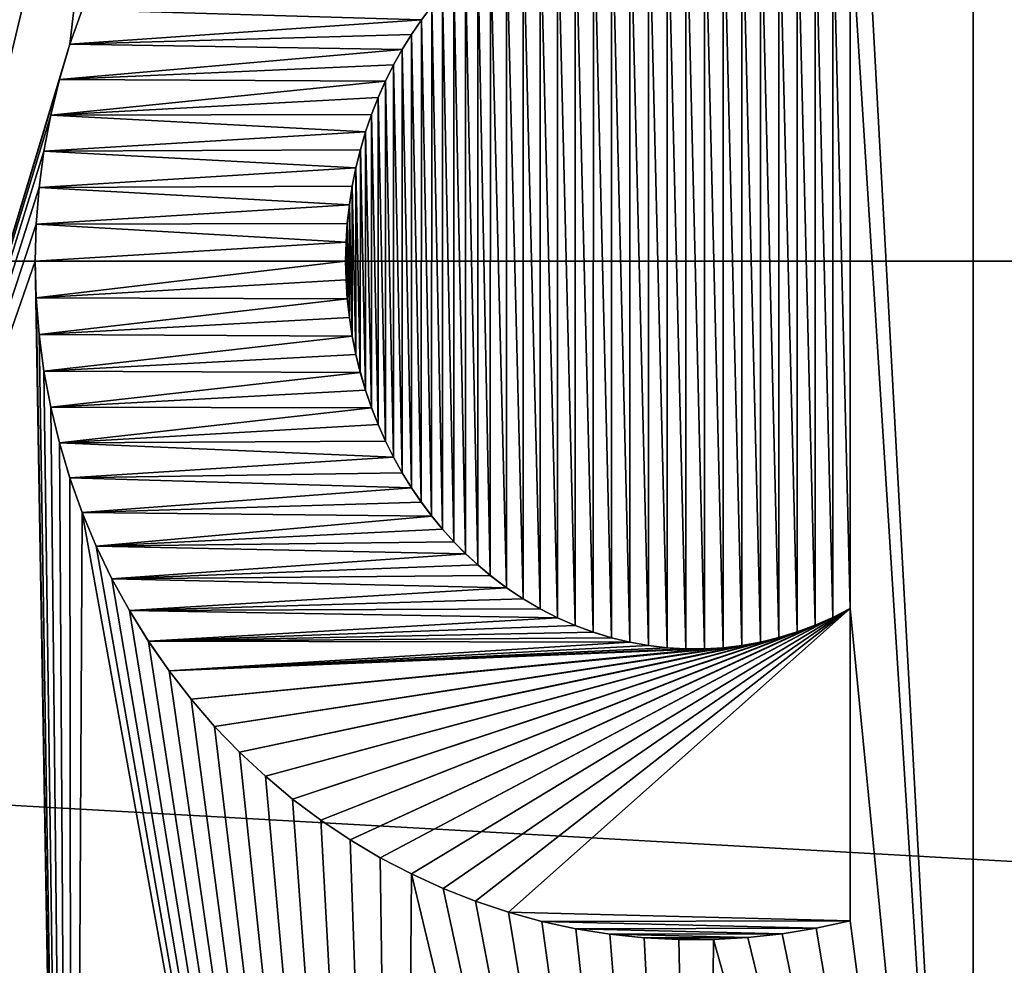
# Model space of a CAD drawing. Header units: metres. Extents: x -101 to 101, y -261 to 23.
# Tile 249 of 287: x 77.93 to 80.1, y -1.56 to 0.53. Entities that reach past the tile are written whole.
import ezdxf

# ---------------------------------------------------------------- set-up
doc = ezdxf.new("R2010")
doc.units = ezdxf.units.M
doc.layers.add('solid_505151_K2442K1000C34', color=7, linetype='CONTINUOUS')

msp = doc.modelspace()

# ---------------------------------------------------------------- linework, layer by layer
at = {"layer": 'solid_505151_K2442K1000C34'}
for points in [[(79.764, 1.457779, 107.949371), (80.03553, -3.53553, 107.949371), (80.03553, 3.53553, 107.949371)], [(80.03553, 3.53553, 107.949371), (80.03553, -3.53553, 107.949371), (80.545067, -2.938941, 107.949371)], [(80.03553, 3.53553, 107.949371), (80.545067, -2.938941, 107.949371), (80.545067, 2.938941, 107.949371)], [(56.5, 0, -4), (56.625755, 2.239277, -4), (96.5, 0, -4)], [(56.625755, 2.239277, -4), (96.374245, 2.239277, -4), (96.5, 0, -4)], [(78.039948, 0.479237, 107.949371), (78.159096, 1.5, 107.949371), (77.442856, -1.5, 107.949371)], [(77.442856, -1.5, 107.999374), (77.442856, -1.5, 107.949371), (78.159096, 1.5, 107.949371)], [(78.159096, 1.5, 107.999374), (77.442856, -1.5, 107.999374), (78.159096, 1.5, 107.949371)], [(77.454109, 1.5, 107.999374), (77.442856, -1.5, 107.999374), (78.159096, 1.5, 107.999374)], [(78.039948, 0.479237, 107.949371), (78.06707, 0.555234, 107.949371), (78.159096, 1.5, 107.949371)], [(79.764, 1.457779, 107.949371), (79.764, 0.767598, 107.949371), (80.03553, -3.53553, 107.949371)], [(79.318352, 0.849565, 107.949371), (79.277412, 0.842225, 107.949371), (79.318275, -0.849553, 107.949371)], [(79.318352, 0.849565, 107.949371), (79.318275, -0.849553, 107.949371), (79.35955, -0.85444, 107.949371)], [(79.359604, 0.854446, 107.949371), (79.318352, 0.849565, 107.949371), (79.35955, -0.85444, 107.949371)], [(79.359604, 0.854446, 107.949371), (79.35955, -0.85444, 107.949371), (79.400925, -0.856861, 107.949371)], [(79.400955, 0.856862, 107.949371), (79.359604, 0.854446, 107.949371), (79.400925, -0.856861, 107.949371)], [(79.400955, 0.856862, 107.949371), (79.400925, -0.856861, 107.949371), (79.442261, -0.856812, 107.949371)], [(79.442284, 0.856811, 107.949371), (79.400955, 0.856862, 107.949371), (79.442261, -0.856812, 107.949371)], [(79.442284, 0.856811, 107.949371), (79.442261, -0.856812, 107.949371), (79.483566, -0.854296, 107.949371)], [(79.483582, 0.854295, 107.949371), (79.442284, 0.856811, 107.949371), (79.483566, -0.854296, 107.949371)], [(79.483582, 0.854295, 107.949371), (79.483566, -0.854296, 107.949371), (79.52475, -0.849308, 107.949371)], [(79.52475, 0.849308, 107.949371), (79.483582, 0.854295, 107.949371), (79.52475, -0.849308, 107.949371)], [(79.52475, 0.849308, 107.949371), (79.52475, -0.849308, 107.949371), (79.565788, -0.84185, 107.949371)], [(79.565781, 0.841852, 107.949371), (79.52475, 0.849308, 107.949371), (79.565788, -0.84185, 107.949371)], [(79.236755, 0.832422, 107.949371), (79.196526, 0.82014, 107.949371), (79.236664, -0.832397, 107.949371)], [(79.236755, 0.832422, 107.949371), (79.236664, -0.832397, 107.949371), (79.277328, -0.842207, 107.949371)], [(79.277412, 0.842225, 107.949371), (79.236755, 0.832422, 107.949371), (79.277328, -0.842207, 107.949371)], [(79.277412, 0.842225, 107.949371), (79.277328, -0.842207, 107.949371), (79.318275, -0.849553, 107.949371)], [(79.565781, 0.841852, 107.949371), (79.565788, -0.84185, 107.949371), (79.606415, -0.831934, 107.949371)], [(79.606407, 0.831937, 107.949371), (79.565781, 0.841852, 107.949371), (79.606415, -0.831934, 107.949371)], [(79.606407, 0.831937, 107.949371), (79.606415, -0.831934, 107.949371), (79.646667, -0.819559, 107.949371)], [(79.646652, 0.819562, 107.949371), (79.606407, 0.831937, 107.949371), (79.646667, -0.819559, 107.949371)], [(79.156685, 0.805378, 107.949371), (79.117523, 0.78816, 107.949371), (79.15654, -0.805317, 107.949371)], [(79.156685, 0.805378, 107.949371), (79.15654, -0.805317, 107.949371), (79.196411, -0.820101, 107.949371)], [(79.196526, 0.82014, 107.949371), (79.156685, 0.805378, 107.949371), (79.196411, -0.820101, 107.949371)], [(79.196526, 0.82014, 107.949371), (79.196411, -0.820101, 107.949371), (79.236664, -0.832397, 107.949371)], [(79.646652, 0.819562, 107.949371), (79.646667, -0.819559, 107.949371), (79.686356, -0.804712, 107.949371)], [(79.686348, 0.804715, 107.949371), (79.646652, 0.819562, 107.949371), (79.686356, -0.804712, 107.949371)], [(79.117523, 0.78816, 107.949371), (79.079041, 0.768486, 107.949371), (79.117355, -0.788082, 107.949371)], [(79.117523, 0.78816, 107.949371), (79.117355, -0.788082, 107.949371), (79.15654, -0.805317, 107.949371)], [(79.686348, 0.804715, 107.949371), (79.686356, -0.804712, 107.949371), (79.725456, -0.787391, 107.949371)], [(79.725456, 0.787392, 107.949371), (79.686348, 0.804715, 107.949371), (79.725456, -0.787391, 107.949371)], [(79.725456, 0.787392, 107.949371), (79.764, -0.767598, 107.949371), (79.764, 0.767598, 107.949371)], [(79.725456, 0.787392, 107.949371), (79.725456, -0.787391, 107.949371), (79.764, -0.767598, 107.949371)], [(79.079041, 0.768486, 107.949371), (79.041405, 0.746371, 107.949371), (79.07888, -0.768403, 107.949371)], [(79.079041, 0.768486, 107.949371), (79.07888, -0.768403, 107.949371), (79.117355, -0.788082, 107.949371)], [(79.764, -0.767598, 107.949371), (80.03553, -3.53553, 107.949371), (79.764, 0.767598, 107.949371)], [(79.041405, 0.746371, 107.949371), (79.004684, 0.72181, 107.949371), (79.041252, -0.746274, 107.949371)], [(79.041405, 0.746371, 107.949371), (79.041252, -0.746274, 107.949371), (79.07888, -0.768403, 107.949371)], [(79.004684, 0.72181, 107.949371), (78.968994, 0.694832, 107.949371), (79.004501, -0.721671, 107.949371)], [(79.004684, 0.72181, 107.949371), (79.004501, -0.721671, 107.949371), (79.041252, -0.746274, 107.949371)], [(78.968994, 0.694832, 107.949371), (78.94133, 0.67153, 107.949371), (78.968765, -0.694648, 107.949371)], [(78.968994, 0.694832, 107.949371), (78.968765, -0.694648, 107.949371), (79.004501, -0.721671, 107.949371)], [(78.94133, 0.67153, 107.949371), (78.914398, 0.646688, 107.949371), (78.941109, -0.671339, 107.949371)], [(78.94133, 0.67153, 107.949371), (78.941109, -0.671339, 107.949371), (78.968765, -0.694648, 107.949371)], [(78.914398, 0.646688, 107.949371), (78.888405, 0.620391, 107.949371), (78.914207, -0.646509, 107.949371)], [(78.914398, 0.646688, 107.949371), (78.914207, -0.646509, 107.949371), (78.941109, -0.671339, 107.949371)], [(78.888405, 0.620391, 107.949371), (78.863426, 0.592667, 107.949371), (78.888245, -0.620217, 107.949371)], [(78.888405, 0.620391, 107.949371), (78.888245, -0.620217, 107.949371), (78.914207, -0.646509, 107.949371)], [(78.863426, 0.592667, 107.949371), (78.839417, 0.563503, 107.949371), (78.863258, -0.592466, 107.949371)], [(78.863426, 0.592667, 107.949371), (78.863258, -0.592466, 107.949371), (78.888245, -0.620217, 107.949371)], [(78.039955, 0.479262, 107.999374), (78.06707, 0.555234, 107.949371), (78.039948, 0.479237, 107.949371)], [(78.039955, 0.479262, 107.999374), (78.067078, 0.555256, 107.999374), (78.06707, 0.555234, 107.949371)], [(78.816521, 0.532923, 107.999374), (78.067078, 0.555256, 107.999374), (78.039955, 0.479262, 107.999374)], [(78.839363, 0.563432, 107.999374), (78.067078, 0.555256, 107.999374), (78.816521, 0.532923, 107.999374)], [(78.839363, 0.563432, 107.999374), (78.816521, 0.532923, 107.999374), (78.816574, 0.532997, 107.949371)], [(78.839417, 0.563503, 107.949371), (78.816574, 0.532997, 107.949371), (78.839226, -0.563258, 107.949371)], [(78.839363, 0.563432, 107.999374), (78.816574, 0.532997, 107.949371), (78.839417, 0.563503, 107.949371)], [(78.839417, 0.563503, 107.949371), (78.839226, -0.563258, 107.949371), (78.863258, -0.592466, 107.949371)], [(78.816521, 0.532923, 107.999374), (78.039955, 0.479262, 107.999374), (78.79483, 0.501044, 107.999374)], [(78.816521, 0.532923, 107.999374), (78.79483, 0.501044, 107.999374), (78.794868, 0.50111, 107.949371)], [(78.816574, 0.532997, 107.949371), (78.794868, 0.50111, 107.949371), (78.816376, -0.532723, 107.949371)], [(78.816521, 0.532923, 107.999374), (78.794868, 0.50111, 107.949371), (78.816574, 0.532997, 107.949371)], [(78.816574, 0.532997, 107.949371), (78.816376, -0.532723, 107.949371), (78.839226, -0.563258, 107.949371)], [(78.79483, 0.501044, 107.999374), (78.039955, 0.479262, 107.999374), (78.77433, 0.467853, 107.999374)], [(78.79483, 0.501044, 107.999374), (78.77433, 0.467853, 107.999374), (78.774368, 0.467909, 107.949371)], [(78.794868, 0.50111, 107.949371), (78.774368, 0.467909, 107.949371), (78.794693, -0.500838, 107.949371)], [(78.79483, 0.501044, 107.999374), (78.774368, 0.467909, 107.949371), (78.794868, 0.50111, 107.949371)], [(78.794868, 0.50111, 107.949371), (78.794693, -0.500838, 107.949371), (78.816376, -0.532723, 107.949371)], [(78.016762, 0.401558, 107.949371), (78.039948, 0.479237, 107.949371), (77.442856, -1.5, 107.949371)], [(78.016777, 0.401593, 107.999374), (78.039948, 0.479237, 107.949371), (78.016762, 0.401558, 107.949371)], [(78.016777, 0.401593, 107.999374), (78.039955, 0.479262, 107.999374), (78.039948, 0.479237, 107.949371)], [(78.77433, 0.467853, 107.999374), (78.039955, 0.479262, 107.999374), (78.016777, 0.401593, 107.999374)], [(78.77433, 0.467853, 107.999374), (78.016777, 0.401593, 107.999374), (78.755241, 0.433533, 107.999374)], [(78.77433, 0.467853, 107.999374), (78.755241, 0.433533, 107.999374), (78.755272, 0.433592, 107.949371)], [(78.774368, 0.467909, 107.949371), (78.755272, 0.433592, 107.949371), (78.774216, -0.46765, 107.949371)], [(78.77433, 0.467853, 107.999374), (78.755272, 0.433592, 107.949371), (78.774368, 0.467909, 107.949371)], [(78.774368, 0.467909, 107.949371), (78.774216, -0.46765, 107.949371), (78.794693, -0.500838, 107.949371)], [(78.755241, 0.433533, 107.999374), (78.016777, 0.401593, 107.999374), (78.737511, 0.398011, 107.999374)], [(78.755241, 0.433533, 107.999374), (78.737511, 0.398011, 107.999374), (78.737549, 0.398098, 107.949371)], [(78.755272, 0.433592, 107.949371), (78.737549, 0.398098, 107.949371), (78.755142, -0.433335, 107.949371)], [(78.755241, 0.433533, 107.999374), (78.737549, 0.398098, 107.949371), (78.755272, 0.433592, 107.949371)], [(78.755272, 0.433592, 107.949371), (78.755142, -0.433335, 107.949371), (78.774216, -0.46765, 107.949371)], [(77.997711, 0.322781, 107.949371), (78.016762, 0.401558, 107.949371), (77.442856, -1.5, 107.949371)], [(77.997719, 0.322819, 107.999374), (78.016762, 0.401558, 107.949371), (77.997711, 0.322781, 107.949371)], [(77.997719, 0.322819, 107.999374), (78.016777, 0.401593, 107.999374), (78.016762, 0.401558, 107.949371)], [(78.737511, 0.398011, 107.999374), (78.016777, 0.401593, 107.999374), (77.997719, 0.322819, 107.999374)], [(78.737511, 0.398011, 107.999374), (77.997719, 0.322819, 107.999374), (78.721207, 0.36141, 107.999374)], [(78.737511, 0.398011, 107.999374), (78.721207, 0.36141, 107.999374), (78.72126, 0.361529, 107.949371)], [(78.737549, 0.398098, 107.949371), (78.72126, 0.361529, 107.949371), (78.737419, -0.397829, 107.949371)], [(78.737511, 0.398011, 107.999374), (78.72126, 0.361529, 107.949371), (78.737549, 0.398098, 107.949371)], [(78.737549, 0.398098, 107.949371), (78.737419, -0.397829, 107.949371), (78.755142, -0.433335, 107.949371)], [(78.721207, 0.36141, 107.999374), (77.997719, 0.322819, 107.999374), (78.706505, 0.323929, 107.999374)], [(78.721207, 0.36141, 107.999374), (78.706505, 0.323929, 107.999374), (78.706551, 0.324056, 107.949371)], [(78.72126, 0.361529, 107.949371), (78.706551, 0.324056, 107.949371), (78.721138, -0.361242, 107.949371)], [(78.721207, 0.36141, 107.999374), (78.706551, 0.324056, 107.949371), (78.72126, 0.361529, 107.949371)], [(78.72126, 0.361529, 107.949371), (78.721138, -0.361242, 107.949371), (78.737419, -0.397829, 107.949371)], [(77.982819, 0.242952, 107.949371), (77.997711, 0.322781, 107.949371), (77.442856, -1.5, 107.949371)], [(77.982819, 0.242985, 107.999374), (77.997719, 0.322819, 107.999374), (77.997711, 0.322781, 107.949371)], [(78.693336, 0.285462, 107.999374), (77.997719, 0.322819, 107.999374), (77.982819, 0.242985, 107.999374)], [(77.982819, 0.242985, 107.999374), (77.997711, 0.322781, 107.949371), (77.982819, 0.242952, 107.949371)], [(78.706505, 0.323929, 107.999374), (77.997719, 0.322819, 107.999374), (78.693336, 0.285462, 107.999374)], [(78.706505, 0.323929, 107.999374), (78.693336, 0.285462, 107.999374), (78.693367, 0.285568, 107.949371)], [(78.706551, 0.324056, 107.949371), (78.693367, 0.285568, 107.949371), (78.706444, -0.32375, 107.949371)], [(78.706505, 0.323929, 107.999374), (78.693367, 0.285568, 107.949371), (78.706551, 0.324056, 107.949371)], [(78.706551, 0.324056, 107.949371), (78.706444, -0.32375, 107.949371), (78.721138, -0.361242, 107.949371)], [(78.693336, 0.285462, 107.999374), (77.982819, 0.242985, 107.999374), (78.681793, 0.246206, 107.999374)], [(78.693336, 0.285462, 107.999374), (78.681793, 0.246206, 107.999374), (78.681816, 0.246295, 107.949371)], [(78.693367, 0.285568, 107.949371), (78.681816, 0.246295, 107.949371), (78.693268, -0.285238, 107.949371)], [(78.693336, 0.285462, 107.999374), (78.681816, 0.246295, 107.949371), (78.693367, 0.285568, 107.949371)], [(78.693367, 0.285568, 107.949371), (78.693268, -0.285238, 107.949371), (78.706444, -0.32375, 107.949371)], [(77.972145, 0.162438, 107.949371), (77.982819, 0.242952, 107.949371), (77.442856, -1.5, 107.949371)], [(77.972145, 0.162471, 107.999374), (77.982819, 0.242985, 107.999374), (77.982819, 0.242952, 107.949371)], [(78.671982, 0.206328, 107.999374), (77.982819, 0.242985, 107.999374), (77.972145, 0.162471, 107.999374)], [(77.972145, 0.162471, 107.999374), (77.982819, 0.242952, 107.949371), (77.972145, 0.162438, 107.949371)], [(78.681793, 0.246206, 107.999374), (77.982819, 0.242985, 107.999374), (78.671982, 0.206328, 107.999374)], [(78.681793, 0.246206, 107.999374), (78.671982, 0.206328, 107.999374), (78.672005, 0.206424, 107.949371)], [(78.681816, 0.246295, 107.949371), (78.672005, 0.206424, 107.949371), (78.681725, -0.245946, 107.949371)], [(78.681793, 0.246206, 107.999374), (78.672005, 0.206424, 107.949371), (78.681816, 0.246295, 107.949371)], [(78.681816, 0.246295, 107.949371), (78.681725, -0.245946, 107.949371), (78.693268, -0.285238, 107.949371)], [(78.671982, 0.206328, 107.999374), (77.972145, 0.162471, 107.999374), (78.663849, 0.165713, 107.999374)], [(78.671982, 0.206328, 107.999374), (78.663849, 0.165713, 107.999374), (78.663872, 0.165837, 107.949371)], [(78.672005, 0.206424, 107.949371), (78.663872, 0.165837, 107.949371), (78.671921, -0.206083, 107.949371)], [(78.671982, 0.206328, 107.999374), (78.663872, 0.165837, 107.949371), (78.672005, 0.206424, 107.949371)], [(78.672005, 0.206424, 107.949371), (78.671921, -0.206083, 107.949371), (78.681725, -0.245946, 107.949371)], [(77.965721, 0.081298, 107.949371), (77.972145, 0.162438, 107.949371), (77.442856, -1.5, 107.949371)], [(77.965721, 0.081351, 107.999374), (77.972145, 0.162471, 107.999374), (77.972145, 0.162438, 107.949371)], [(78.657494, 0.12468, 107.999374), (77.972145, 0.162471, 107.999374), (77.965721, 0.081351, 107.999374)], [(77.965721, 0.081351, 107.999374), (77.972145, 0.162438, 107.949371), (77.965721, 0.081298, 107.949371)], [(78.663849, 0.165713, 107.999374), (77.972145, 0.162471, 107.999374), (78.657494, 0.12468, 107.999374)], [(78.663849, 0.165713, 107.999374), (78.657494, 0.12468, 107.999374), (78.657509, 0.124834, 107.949371)], [(78.663872, 0.165837, 107.949371), (78.657509, 0.124834, 107.949371), (78.663811, -0.165529, 107.949371)], [(78.663849, 0.165713, 107.999374), (78.657509, 0.124834, 107.949371), (78.663872, 0.165837, 107.949371)], [(78.663872, 0.165837, 107.949371), (78.663811, -0.165529, 107.949371), (78.671921, -0.206083, 107.949371)], [(78.657494, 0.12468, 107.999374), (77.965721, 0.081351, 107.999374), (78.652954, 0.083368, 107.999374)], [(78.657494, 0.12468, 107.999374), (78.652954, 0.083368, 107.999374), (78.652969, 0.083545, 107.949371)], [(78.657509, 0.124834, 107.949371), (78.652969, 0.083545, 107.949371), (78.657471, -0.124545, 107.949371)], [(78.657494, 0.12468, 107.999374), (78.652969, 0.083545, 107.949371), (78.657509, 0.124834, 107.949371)], [(78.657509, 0.124834, 107.949371), (78.657471, -0.124545, 107.949371), (78.663811, -0.165529, 107.949371)], [(77.96357, -0.000067, 107.949371), (77.965721, 0.081298, 107.949371), (77.442856, -1.5, 107.949371)], [(77.96357, 0, 107.999374), (77.965721, 0.081351, 107.999374), (77.965721, 0.081298, 107.949371)], [(78.650208, 0.041695, 107.999374), (77.965721, 0.081351, 107.999374), (77.96357, 0, 107.999374)], [(77.96357, 0, 107.999374), (77.965721, 0.081298, 107.949371), (77.96357, -0.000067, 107.949371)], [(78.652954, 0.083368, 107.999374), (77.965721, 0.081351, 107.999374), (78.650208, 0.041695, 107.999374)], [(78.652954, 0.083368, 107.999374), (78.650208, 0.041695, 107.999374), (78.650215, 0.041893, 107.949371)], [(78.652969, 0.083545, 107.949371), (78.650215, 0.041893, 107.949371), (78.652946, -0.083226, 107.949371)], [(78.652954, 0.083368, 107.999374), (78.650215, 0.041893, 107.949371), (78.652969, 0.083545, 107.949371)], [(78.652969, 0.083545, 107.949371), (78.652946, -0.083226, 107.949371), (78.657471, -0.124545, 107.949371)], [(78.650208, 0.041695, 107.999374), (77.96357, 0, 107.999374), (78.649284, 0, 107.999374)], [(78.650215, 0.041893, 107.949371), (78.649284, 0.000206, 107.949371), (78.6502, -0.041515, 107.949371)], [(78.650208, 0.041695, 107.999374), (78.649284, 0.000206, 107.949371), (78.650215, 0.041893, 107.949371)], [(78.650208, 0.041695, 107.999374), (78.649284, 0, 107.999374), (78.649284, 0.000206, 107.949371)], [(78.650215, 0.041893, 107.949371), (78.6502, -0.041515, 107.949371), (78.652946, -0.083226, 107.949371)], [(96.374245, -2.239277, -4), (56.5, 0, -4), (96.5, 0, -4)], [(96.374245, -2.239277, -4), (56.625755, -2.239277, -4), (56.5, 0, -4)], [(77.965721, -0.081351, 107.999374), (77.96357, 0, 107.999374), (77.96357, -0.000067, 107.949371)], [(78.649284, 0, 107.999374), (77.96357, 0, 107.999374), (77.965721, -0.081351, 107.999374)], [(78.649284, 0, 107.999374), (77.965721, -0.081351, 107.999374), (78.650208, -0.041695, 107.999374)], [(78.649284, 0, 107.999374), (78.6502, -0.041515, 107.949371), (78.649284, 0.000206, 107.949371)], [(78.649284, 0, 107.999374), (78.650208, -0.041695, 107.999374), (78.6502, -0.041515, 107.949371)], [(77.96357, -0.000067, 107.949371), (77.442856, -1.5, 107.949371), (78.045128, -4.755267, 107.949371)], [(77.965729, -0.081406, 107.949371), (77.96357, -0.000067, 107.949371), (78.045128, -4.755267, 107.949371)], [(77.965721, -0.081351, 107.999374), (77.96357, -0.000067, 107.949371), (77.965729, -0.081406, 107.949371)], [(78.650208, -0.041695, 107.999374), (77.965721, -0.081351, 107.999374), (78.652954, -0.083368, 107.999374)], [(78.650208, -0.041695, 107.999374), (78.652946, -0.083226, 107.949371), (78.6502, -0.041515, 107.949371)], [(78.650208, -0.041695, 107.999374), (78.652954, -0.083368, 107.999374), (78.652946, -0.083226, 107.949371)], [(77.972145, -0.162471, 107.999374), (77.965721, -0.081351, 107.999374), (77.965729, -0.081406, 107.949371)], [(78.652954, -0.083368, 107.999374), (77.965721, -0.081351, 107.999374), (77.972145, -0.162471, 107.999374)], [(77.972153, -0.162513, 107.949371), (77.965729, -0.081406, 107.949371), (78.045128, -4.755267, 107.949371)], [(77.972145, -0.162471, 107.999374), (77.965729, -0.081406, 107.949371), (77.972153, -0.162513, 107.949371)], [(78.652954, -0.083368, 107.999374), (77.972145, -0.162471, 107.999374), (78.657494, -0.12468, 107.999374)], [(78.652954, -0.083368, 107.999374), (78.657471, -0.124545, 107.949371), (78.652946, -0.083226, 107.949371)], [(78.652954, -0.083368, 107.999374), (78.657494, -0.12468, 107.999374), (78.657471, -0.124545, 107.949371)], [(78.657494, -0.12468, 107.999374), (77.972145, -0.162471, 107.999374), (78.663849, -0.165713, 107.999374)], [(78.657494, -0.12468, 107.999374), (78.663811, -0.165529, 107.949371), (78.657471, -0.124545, 107.949371)], [(78.657494, -0.12468, 107.999374), (78.663849, -0.165713, 107.999374), (78.663811, -0.165529, 107.949371)], [(77.982819, -0.242985, 107.999374), (77.972145, -0.162471, 107.999374), (77.972153, -0.162513, 107.949371)], [(78.663849, -0.165713, 107.999374), (77.972145, -0.162471, 107.999374), (77.982819, -0.242985, 107.999374)], [(77.982826, -0.243034, 107.949371), (77.972153, -0.162513, 107.949371), (78.045128, -4.755267, 107.949371)], [(77.982819, -0.242985, 107.999374), (77.972153, -0.162513, 107.949371), (77.982826, -0.243034, 107.949371)], [(78.663849, -0.165713, 107.999374), (77.982819, -0.242985, 107.999374), (78.671982, -0.206328, 107.999374)], [(78.663849, -0.165713, 107.999374), (78.671921, -0.206083, 107.949371), (78.663811, -0.165529, 107.949371)], [(78.663849, -0.165713, 107.999374), (78.671982, -0.206328, 107.999374), (78.671921, -0.206083, 107.949371)], [(78.671982, -0.206328, 107.999374), (77.982819, -0.242985, 107.999374), (78.681793, -0.246206, 107.999374)], [(78.671982, -0.206328, 107.999374), (78.681725, -0.245946, 107.949371), (78.671921, -0.206083, 107.949371)], [(78.671982, -0.206328, 107.999374), (78.681793, -0.246206, 107.999374), (78.681725, -0.245946, 107.949371)], [(77.997719, -0.322819, 107.999374), (77.982819, -0.242985, 107.999374), (77.982826, -0.243034, 107.949371)], [(78.681793, -0.246206, 107.999374), (77.982819, -0.242985, 107.999374), (77.997719, -0.322819, 107.999374)], [(77.997734, -0.322883, 107.949371), (77.982826, -0.243034, 107.949371), (78.045128, -4.755267, 107.949371)], [(77.997719, -0.322819, 107.999374), (77.982826, -0.243034, 107.949371), (77.997734, -0.322883, 107.949371)], [(78.681793, -0.246206, 107.999374), (77.997719, -0.322819, 107.999374), (78.693336, -0.285462, 107.999374)], [(78.681793, -0.246206, 107.999374), (78.693268, -0.285238, 107.949371), (78.681725, -0.245946, 107.949371)], [(78.681793, -0.246206, 107.999374), (78.693336, -0.285462, 107.999374), (78.693268, -0.285238, 107.949371)], [(78.693336, -0.285462, 107.999374), (77.997719, -0.322819, 107.999374), (78.706505, -0.323929, 107.999374)], [(78.693336, -0.285462, 107.999374), (78.706444, -0.32375, 107.949371), (78.693268, -0.285238, 107.949371)], [(78.693336, -0.285462, 107.999374), (78.706505, -0.323929, 107.999374), (78.706444, -0.32375, 107.949371)], [(78.016777, -0.401593, 107.999374), (77.997719, -0.322819, 107.999374), (77.997734, -0.322883, 107.949371)], [(78.706505, -0.323929, 107.999374), (77.997719, -0.322819, 107.999374), (78.016777, -0.401593, 107.999374)], [(78.016792, -0.401655, 107.949371), (77.997734, -0.322883, 107.949371), (78.045128, -4.755267, 107.949371)], [(78.016777, -0.401593, 107.999374), (77.997734, -0.322883, 107.949371), (78.016792, -0.401655, 107.949371)], [(78.706505, -0.323929, 107.999374), (78.016777, -0.401593, 107.999374), (78.721207, -0.36141, 107.999374)], [(78.706505, -0.323929, 107.999374), (78.721138, -0.361242, 107.949371), (78.706444, -0.32375, 107.949371)], [(78.706505, -0.323929, 107.999374), (78.721207, -0.36141, 107.999374), (78.721138, -0.361242, 107.949371)], [(78.721207, -0.36141, 107.999374), (78.016777, -0.401593, 107.999374), (78.737511, -0.398011, 107.999374)], [(78.721207, -0.36141, 107.999374), (78.737419, -0.397829, 107.949371), (78.721138, -0.361242, 107.949371)], [(78.721207, -0.36141, 107.999374), (78.737511, -0.398011, 107.999374), (78.737419, -0.397829, 107.949371)], [(78.737511, -0.398011, 107.999374), (78.016777, -0.401593, 107.999374), (78.755241, -0.433533, 107.999374)], [(78.039955, -0.479262, 107.999374), (78.016777, -0.401593, 107.999374), (78.016792, -0.401655, 107.949371)], [(78.755241, -0.433533, 107.999374), (78.016777, -0.401593, 107.999374), (78.039955, -0.479262, 107.999374)], [(78.03997, -0.479315, 107.949371), (78.016792, -0.401655, 107.949371), (78.045128, -4.755267, 107.949371)], [(78.039955, -0.479262, 107.999374), (78.016792, -0.401655, 107.949371), (78.03997, -0.479315, 107.949371)], [(78.737511, -0.398011, 107.999374), (78.755142, -0.433335, 107.949371), (78.737419, -0.397829, 107.949371)], [(78.737511, -0.398011, 107.999374), (78.755241, -0.433533, 107.999374), (78.755142, -0.433335, 107.949371)], [(78.755241, -0.433533, 107.999374), (78.039955, -0.479262, 107.999374), (78.77433, -0.467853, 107.999374)], [(78.755241, -0.433533, 107.999374), (78.774216, -0.46765, 107.949371), (78.755142, -0.433335, 107.949371)], [(78.755241, -0.433533, 107.999374), (78.77433, -0.467853, 107.999374), (78.774216, -0.46765, 107.949371)], [(78.77433, -0.467853, 107.999374), (78.039955, -0.479262, 107.999374), (78.79483, -0.501044, 107.999374)], [(78.77433, -0.467853, 107.999374), (78.794693, -0.500838, 107.949371), (78.774216, -0.46765, 107.949371)], [(78.77433, -0.467853, 107.999374), (78.79483, -0.501044, 107.999374), (78.794693, -0.500838, 107.949371)], [(78.067078, -0.555256, 107.999374), (78.039955, -0.479262, 107.999374), (78.03997, -0.479315, 107.949371)], [(78.79483, -0.501044, 107.999374), (78.039955, -0.479262, 107.999374), (78.067078, -0.555256, 107.999374)], [(78.067101, -0.555305, 107.949371), (78.03997, -0.479315, 107.949371), (78.045128, -4.755267, 107.949371)], [(78.067078, -0.555256, 107.999374), (78.03997, -0.479315, 107.949371), (78.067101, -0.555305, 107.949371)], [(78.79483, -0.501044, 107.999374), (78.067078, -0.555256, 107.999374), (78.816521, -0.532923, 107.999374)], [(78.79483, -0.501044, 107.999374), (78.816376, -0.532723, 107.949371), (78.794693, -0.500838, 107.949371)], [(78.79483, -0.501044, 107.999374), (78.816521, -0.532923, 107.999374), (78.816376, -0.532723, 107.949371)], [(78.816521, -0.532923, 107.999374), (78.067078, -0.555256, 107.999374), (78.839363, -0.563432, 107.999374)], [(78.816521, -0.532923, 107.999374), (78.839226, -0.563258, 107.949371), (78.816376, -0.532723, 107.949371)], [(78.816521, -0.532923, 107.999374), (78.839363, -0.563432, 107.999374), (78.839226, -0.563258, 107.949371)], [(78.067101, -0.555305, 107.949371), (78.045128, -4.755267, 107.949371), (78.769989, -4.455011, 107.949371)], [(78.09816, -0.629623, 107.999374), (78.067078, -0.555256, 107.999374), (78.067101, -0.555305, 107.949371)], [(78.839363, -0.563432, 107.999374), (78.067078, -0.555256, 107.999374), (78.09816, -0.629623, 107.999374)], [(78.098183, -0.629674, 107.949371), (78.067101, -0.555305, 107.949371), (78.769989, -4.455011, 107.949371)], [(78.09816, -0.629623, 107.999374), (78.067101, -0.555305, 107.949371), (78.098183, -0.629674, 107.949371)], [(78.839363, -0.563432, 107.999374), (78.09816, -0.629623, 107.999374), (78.863373, -0.592605, 107.999374)], [(78.839363, -0.563432, 107.999374), (78.863258, -0.592466, 107.949371), (78.839226, -0.563258, 107.949371)], [(78.839363, -0.563432, 107.999374), (78.863373, -0.592605, 107.999374), (78.863258, -0.592466, 107.949371)], [(78.863373, -0.592605, 107.999374), (78.09816, -0.629623, 107.999374), (78.888359, -0.620338, 107.999374)], [(78.863373, -0.592605, 107.999374), (78.888245, -0.620217, 107.949371), (78.863258, -0.592466, 107.949371)], [(78.863373, -0.592605, 107.999374), (78.888359, -0.620338, 107.999374), (78.888245, -0.620217, 107.949371)], [(78.888359, -0.620338, 107.999374), (78.09816, -0.629623, 107.999374), (78.914352, -0.646643, 107.999374)], [(78.132988, -0.701977, 107.999374), (78.09816, -0.629623, 107.999374), (78.098183, -0.629674, 107.949371)], [(78.914352, -0.646643, 107.999374), (78.09816, -0.629623, 107.999374), (78.132988, -0.701977, 107.999374)], [(78.133018, -0.702031, 107.949371), (78.098183, -0.629674, 107.949371), (78.769989, -4.455011, 107.949371)], [(78.132988, -0.701977, 107.999374), (78.098183, -0.629674, 107.949371), (78.133018, -0.702031, 107.949371)], [(78.888359, -0.620338, 107.999374), (78.914207, -0.646509, 107.949371), (78.888245, -0.620217, 107.949371)], [(78.888359, -0.620338, 107.999374), (78.914352, -0.646643, 107.999374), (78.914207, -0.646509, 107.949371)], [(78.914352, -0.646643, 107.999374), (78.132988, -0.701977, 107.999374), (78.941292, -0.671495, 107.999374)], [(78.914352, -0.646643, 107.999374), (78.941109, -0.671339, 107.949371), (78.914207, -0.646509, 107.949371)], [(78.914352, -0.646643, 107.999374), (78.941292, -0.671495, 107.999374), (78.941109, -0.671339, 107.949371)], [(78.941292, -0.671495, 107.999374), (78.132988, -0.701977, 107.999374), (78.968956, -0.694802, 107.999374)], [(78.941292, -0.671495, 107.999374), (78.968765, -0.694648, 107.949371), (78.941109, -0.671339, 107.949371)], [(78.941292, -0.671495, 107.999374), (78.968956, -0.694802, 107.999374), (78.968765, -0.694648, 107.949371)], [(78.968956, -0.694802, 107.999374), (78.132988, -0.701977, 107.999374), (79.004646, -0.72178, 107.999374)], [(78.968956, -0.694802, 107.999374), (79.004501, -0.721671, 107.949371), (78.968765, -0.694648, 107.949371)], [(78.968956, -0.694802, 107.999374), (79.004646, -0.72178, 107.999374), (79.004501, -0.721671, 107.949371)], [(78.171593, -0.772356, 107.999374), (78.132988, -0.701977, 107.999374), (78.133018, -0.702031, 107.949371)], [(79.004646, -0.72178, 107.999374), (78.132988, -0.701977, 107.999374), (78.171593, -0.772356, 107.999374)], [(78.171631, -0.772416, 107.949371), (78.133018, -0.702031, 107.949371), (78.769989, -4.455011, 107.949371)], [(78.171593, -0.772356, 107.999374), (78.133018, -0.702031, 107.949371), (78.171631, -0.772416, 107.949371)], [(79.004646, -0.72178, 107.999374), (78.171593, -0.772356, 107.999374), (79.041359, -0.746343, 107.999374)], [(79.004646, -0.72178, 107.999374), (79.041252, -0.746274, 107.949371), (79.004501, -0.721671, 107.949371)], [(79.004646, -0.72178, 107.999374), (79.041359, -0.746343, 107.999374), (79.041252, -0.746274, 107.949371)], [(79.041359, -0.746343, 107.999374), (78.171593, -0.772356, 107.999374), (79.07901, -0.76847, 107.999374)], [(79.041359, -0.746343, 107.999374), (79.07888, -0.768403, 107.949371), (79.041252, -0.746274, 107.949371)], [(79.041359, -0.746343, 107.999374), (79.07901, -0.76847, 107.999374), (79.07888, -0.768403, 107.949371)], [(79.07901, -0.76847, 107.999374), (78.171593, -0.772356, 107.999374), (79.117516, -0.788157, 107.999374)], [(78.213638, -0.840248, 107.999374), (78.171593, -0.772356, 107.999374), (78.171631, -0.772416, 107.949371)], [(79.117516, -0.788157, 107.999374), (78.171593, -0.772356, 107.999374), (78.213638, -0.840248, 107.999374)], [(78.213676, -0.840306, 107.949371), (78.171631, -0.772416, 107.949371), (78.769989, -4.455011, 107.949371)], [(78.213638, -0.840248, 107.999374), (78.171631, -0.772416, 107.949371), (78.213676, -0.840306, 107.949371)], [(79.764, -0.767598, 107.999374), (78.725815, -1.318435, 107.999374), (78.794411, -1.354372, 107.999374)], [(79.725456, -0.787393, 107.999374), (78.725815, -1.318435, 107.999374), (79.764, -0.767598, 107.999374)], [(79.764, -0.767598, 107.999374), (78.794411, -1.354372, 107.999374), (78.86451, -1.386426, 107.999374)], [(79.764, -0.767598, 107.999374), (78.86451, -1.386426, 107.999374), (78.936119, -1.41462, 107.999374)], [(79.764, -0.767598, 107.999374), (78.936119, -1.41462, 107.999374), (79.008949, -1.438859, 107.999374)], [(79.764, -0.767598, 107.999374), (79.008949, -1.438859, 107.999374), (79.764, -1.457779, 107.999374)], [(79.07901, -0.76847, 107.999374), (79.117355, -0.788082, 107.949371), (79.07888, -0.768403, 107.949371)], [(79.07901, -0.76847, 107.999374), (79.117516, -0.788157, 107.999374), (79.117355, -0.788082, 107.949371)], [(79.764, -0.767598, 107.999374), (79.764, -0.767598, 107.949371), (79.725456, -0.787391, 107.949371)], [(79.725456, -0.787393, 107.999374), (79.764, -0.767598, 107.999374), (79.725456, -0.787391, 107.949371)], [(79.764, -0.767598, 107.949371), (79.764, -1.457779, 107.949371), (80.03553, -3.53553, 107.949371)], [(79.764, -1.457779, 107.999374), (79.764, -1.457779, 107.949371), (79.764, -0.767598, 107.949371)], [(79.764, -0.767598, 107.999374), (79.764, -1.457779, 107.999374), (79.764, -0.767598, 107.949371)], [(79.117516, -0.788157, 107.999374), (78.213638, -0.840248, 107.999374), (79.156677, -0.805376, 107.999374)], [(79.686348, -0.804715, 107.999374), (78.594452, -1.235527, 107.999374), (78.659119, -1.278807, 107.999374)], [(79.646652, -0.819563, 107.999374), (78.594452, -1.235527, 107.999374), (79.686348, -0.804715, 107.999374)], [(79.725456, -0.787393, 107.999374), (78.659119, -1.278807, 107.999374), (78.725815, -1.318435, 107.999374)], [(79.686348, -0.804715, 107.999374), (78.659119, -1.278807, 107.999374), (79.725456, -0.787393, 107.999374)], [(79.117516, -0.788157, 107.999374), (79.15654, -0.805317, 107.949371), (79.117355, -0.788082, 107.949371)], [(79.117516, -0.788157, 107.999374), (79.156677, -0.805376, 107.999374), (79.15654, -0.805317, 107.949371)], [(79.646652, -0.819563, 107.999374), (79.686348, -0.804715, 107.999374), (79.646667, -0.819559, 107.949371)], [(79.686348, -0.804715, 107.999374), (79.686356, -0.804712, 107.949371), (79.646667, -0.819559, 107.949371)], [(79.686348, -0.804715, 107.999374), (79.725456, -0.787393, 107.999374), (79.686356, -0.804712, 107.949371)], [(79.725456, -0.787393, 107.999374), (79.725456, -0.787391, 107.949371), (79.686356, -0.804712, 107.949371)], [(79.156677, -0.805376, 107.999374), (78.213638, -0.840248, 107.999374), (79.196503, -0.820134, 107.999374)], [(79.196503, -0.820134, 107.999374), (78.213638, -0.840248, 107.999374), (79.236732, -0.832415, 107.999374)], [(79.646652, -0.819563, 107.999374), (78.532013, -1.188725, 107.999374), (78.594452, -1.235527, 107.999374)], [(79.6064, -0.831938, 107.999374), (78.532013, -1.188725, 107.999374), (79.646652, -0.819563, 107.999374)], [(79.156677, -0.805376, 107.999374), (79.196411, -0.820101, 107.949371), (79.15654, -0.805317, 107.949371)], [(79.156677, -0.805376, 107.999374), (79.196503, -0.820134, 107.999374), (79.196411, -0.820101, 107.949371)], [(79.196503, -0.820134, 107.999374), (79.236664, -0.832397, 107.949371), (79.196411, -0.820101, 107.949371)], [(79.196503, -0.820134, 107.999374), (79.236732, -0.832415, 107.999374), (79.236664, -0.832397, 107.949371)], [(79.6064, -0.831938, 107.999374), (79.646652, -0.819563, 107.999374), (79.606415, -0.831934, 107.949371)], [(79.646652, -0.819563, 107.999374), (79.646667, -0.819559, 107.949371), (79.606415, -0.831934, 107.949371)], [(79.236732, -0.832415, 107.999374), (78.213638, -0.840248, 107.999374), (79.277397, -0.842221, 107.999374)], [(78.259148, -0.905655, 107.999374), (78.213638, -0.840248, 107.999374), (78.213676, -0.840306, 107.949371)], [(79.277397, -0.842221, 107.999374), (78.213638, -0.840248, 107.999374), (78.259148, -0.905655, 107.999374)], [(78.259178, -0.905701, 107.949371), (78.213676, -0.840306, 107.949371), (78.769989, -4.455011, 107.949371)], [(78.259148, -0.905655, 107.999374), (78.213676, -0.840306, 107.949371), (78.259178, -0.905701, 107.949371)], [(79.277397, -0.842221, 107.999374), (78.259148, -0.905655, 107.999374), (79.318344, -0.849563, 107.999374)], [(79.565781, -0.841853, 107.999374), (78.414421, -1.084867, 107.999374), (78.471947, -1.13846, 107.999374)], [(79.524742, -0.849309, 107.999374), (78.414421, -1.084867, 107.999374), (79.565781, -0.841853, 107.999374)], [(79.6064, -0.831938, 107.999374), (78.471947, -1.13846, 107.999374), (78.532013, -1.188725, 107.999374)], [(79.565781, -0.841853, 107.999374), (78.471947, -1.13846, 107.999374), (79.6064, -0.831938, 107.999374)], [(79.236732, -0.832415, 107.999374), (79.277328, -0.842207, 107.949371), (79.236664, -0.832397, 107.949371)], [(79.236732, -0.832415, 107.999374), (79.277397, -0.842221, 107.999374), (79.277328, -0.842207, 107.949371)], [(79.277397, -0.842221, 107.999374), (79.318275, -0.849553, 107.949371), (79.277328, -0.842207, 107.949371)], [(79.277397, -0.842221, 107.999374), (79.318344, -0.849563, 107.999374), (79.318275, -0.849553, 107.949371)], [(79.524742, -0.849309, 107.999374), (79.565781, -0.841853, 107.999374), (79.52475, -0.849308, 107.949371)], [(79.565781, -0.841853, 107.999374), (79.565788, -0.84185, 107.949371), (79.52475, -0.849308, 107.949371)], [(79.565781, -0.841853, 107.999374), (79.6064, -0.831938, 107.999374), (79.565788, -0.84185, 107.949371)], [(79.6064, -0.831938, 107.999374), (79.606415, -0.831934, 107.949371), (79.565788, -0.84185, 107.949371)], [(79.318344, -0.849563, 107.999374), (78.259148, -0.905655, 107.999374), (79.359589, -0.854445, 107.999374)], [(79.359589, -0.854445, 107.999374), (78.259148, -0.905655, 107.999374), (79.40094, -0.856861, 107.999374)], [(79.442268, -0.856812, 107.999374), (78.259148, -0.905655, 107.999374), (78.307831, -0.96828, 107.999374)], [(79.40094, -0.856861, 107.999374), (78.259148, -0.905655, 107.999374), (79.442268, -0.856812, 107.999374)], [(79.483566, -0.854296, 107.999374), (78.307831, -0.96828, 107.999374), (78.359695, -1.028113, 107.999374)], [(79.442268, -0.856812, 107.999374), (78.307831, -0.96828, 107.999374), (79.483566, -0.854296, 107.999374)], [(79.524742, -0.849309, 107.999374), (78.359695, -1.028113, 107.999374), (78.414421, -1.084867, 107.999374)], [(79.483566, -0.854296, 107.999374), (78.359695, -1.028113, 107.999374), (79.524742, -0.849309, 107.999374)], [(79.318344, -0.849563, 107.999374), (79.35955, -0.85444, 107.949371), (79.318275, -0.849553, 107.949371)], [(79.318344, -0.849563, 107.999374), (79.359589, -0.854445, 107.999374), (79.35955, -0.85444, 107.949371)], [(79.359589, -0.854445, 107.999374), (79.400925, -0.856861, 107.949371), (79.35955, -0.85444, 107.949371)], [(79.359589, -0.854445, 107.999374), (79.40094, -0.856861, 107.999374), (79.400925, -0.856861, 107.949371)], [(79.40094, -0.856861, 107.999374), (79.442261, -0.856812, 107.949371), (79.400925, -0.856861, 107.949371)], [(79.40094, -0.856861, 107.999374), (79.442268, -0.856812, 107.999374), (79.442261, -0.856812, 107.949371)], [(79.483566, -0.854296, 107.999374), (79.483566, -0.854296, 107.949371), (79.442261, -0.856812, 107.949371)], [(79.442268, -0.856812, 107.999374), (79.483566, -0.854296, 107.999374), (79.442261, -0.856812, 107.949371)], [(79.524742, -0.849309, 107.999374), (79.52475, -0.849308, 107.949371), (79.483566, -0.854296, 107.949371)], [(79.483566, -0.854296, 107.999374), (79.524742, -0.849309, 107.999374), (79.483566, -0.854296, 107.949371)], [(78.307831, -0.96828, 107.999374), (78.259148, -0.905655, 107.999374), (78.259178, -0.905701, 107.949371)], [(78.307861, -0.968323, 107.949371), (78.259178, -0.905701, 107.949371), (78.769989, -4.455011, 107.949371)], [(78.307831, -0.96828, 107.999374), (78.259178, -0.905701, 107.949371), (78.307861, -0.968323, 107.949371)], [(78.359695, -1.028113, 107.999374), (78.307831, -0.96828, 107.999374), (78.307861, -0.968323, 107.949371)], [(78.359749, -1.028168, 107.949371), (78.307861, -0.968323, 107.949371), (78.769989, -4.455011, 107.949371)], [(78.359695, -1.028113, 107.999374), (78.307861, -0.968323, 107.949371), (78.359749, -1.028168, 107.949371)], [(78.414421, -1.084867, 107.999374), (78.359695, -1.028113, 107.999374), (78.359749, -1.028168, 107.949371)], [(78.414482, -1.084928, 107.949371), (78.359749, -1.028168, 107.949371), (78.769989, -4.455011, 107.949371)], [(78.414421, -1.084867, 107.999374), (78.359749, -1.028168, 107.949371), (78.414482, -1.084928, 107.949371)], [(78.471947, -1.13846, 107.999374), (78.414421, -1.084867, 107.999374), (78.414482, -1.084928, 107.949371)], [(78.471992, -1.138504, 107.949371), (78.414482, -1.084928, 107.949371), (78.769989, -4.455011, 107.949371)], [(78.471947, -1.13846, 107.999374), (78.414482, -1.084928, 107.949371), (78.471992, -1.138504, 107.949371)], [(78.532013, -1.188725, 107.999374), (78.471947, -1.13846, 107.999374), (78.471992, -1.138504, 107.949371)], [(78.532043, -1.188752, 107.949371), (78.471992, -1.138504, 107.949371), (78.769989, -4.455011, 107.949371)], [(78.532013, -1.188725, 107.999374), (78.471992, -1.138504, 107.949371), (78.532043, -1.188752, 107.949371)], [(78.594452, -1.235527, 107.999374), (78.532013, -1.188725, 107.999374), (78.532043, -1.188752, 107.949371)], [(78.59449, -1.235557, 107.949371), (78.532043, -1.188752, 107.949371), (78.769989, -4.455011, 107.949371)], [(78.594452, -1.235527, 107.999374), (78.532043, -1.188752, 107.949371), (78.59449, -1.235557, 107.949371)], [(78.659119, -1.278807, 107.999374), (78.594452, -1.235527, 107.999374), (78.59449, -1.235557, 107.949371)], [(78.659172, -1.278841, 107.949371), (78.59449, -1.235557, 107.949371), (78.769989, -4.455011, 107.949371)], [(78.659119, -1.278807, 107.999374), (78.59449, -1.235557, 107.949371), (78.659172, -1.278841, 107.949371)], [(78.725815, -1.318435, 107.999374), (78.659119, -1.278807, 107.999374), (78.659172, -1.278841, 107.949371)], [(78.725861, -1.318462, 107.949371), (78.659172, -1.278841, 107.949371), (78.769989, -4.455011, 107.949371)], [(78.725815, -1.318435, 107.999374), (78.659172, -1.278841, 107.949371), (78.725861, -1.318462, 107.949371)], [(78.794411, -1.354372, 107.999374), (78.725815, -1.318435, 107.999374), (78.725861, -1.318462, 107.949371)], [(78.794449, -1.354389, 107.949371), (78.725861, -1.318462, 107.949371), (78.769989, -4.455011, 107.949371)], [(78.794411, -1.354372, 107.999374), (78.725861, -1.318462, 107.949371), (78.794449, -1.354389, 107.949371)], [(78.794449, -1.354389, 107.949371), (78.769989, -4.455011, 107.949371), (79.438942, -4.045068, 107.949371)], [(78.86451, -1.386426, 107.999374), (78.794411, -1.354372, 107.999374), (78.794449, -1.354389, 107.949371)], [(78.864548, -1.38644, 107.949371), (78.794449, -1.354389, 107.949371), (79.438942, -4.045068, 107.949371)], [(78.86451, -1.386426, 107.999374), (78.794449, -1.354389, 107.949371), (78.864548, -1.38644, 107.949371)], [(78.936119, -1.41462, 107.999374), (78.86451, -1.386426, 107.999374), (78.864548, -1.38644, 107.949371)], [(78.936157, -1.414634, 107.949371), (78.864548, -1.38644, 107.949371), (79.438942, -4.045068, 107.949371)], [(78.936119, -1.41462, 107.999374), (78.864548, -1.38644, 107.949371), (78.936157, -1.414634, 107.949371)], [(79.008949, -1.438859, 107.999374), (78.936119, -1.41462, 107.999374), (78.936157, -1.414634, 107.949371)], [(79.008987, -1.438871, 107.949371), (78.936157, -1.414634, 107.949371), (79.438942, -4.045068, 107.949371)], [(79.008949, -1.438859, 107.999374), (78.936157, -1.414634, 107.949371), (79.008987, -1.438871, 107.949371)], [(79.082993, -1.45915, 107.999374), (79.008949, -1.438859, 107.999374), (79.008987, -1.438871, 107.949371)], [(79.764, -1.457779, 107.999374), (79.008949, -1.438859, 107.999374), (79.082993, -1.45915, 107.999374)], [(79.083031, -1.459159, 107.949371), (79.008987, -1.438871, 107.949371), (79.438942, -4.045068, 107.949371)], [(79.082993, -1.45915, 107.999374), (79.008987, -1.438871, 107.949371), (79.083031, -1.459159, 107.949371)], [(79.764, -1.457779, 107.999374), (79.082993, -1.45915, 107.999374), (79.689125, -1.474321, 107.999374)], [(79.157738, -1.475371, 107.999374), (79.082993, -1.45915, 107.999374), (79.083031, -1.459159, 107.949371)], [(79.689125, -1.474321, 107.999374), (79.082993, -1.45915, 107.999374), (79.157738, -1.475371, 107.999374)], [(79.157768, -1.475377, 107.949371), (79.083031, -1.459159, 107.949371), (79.438942, -4.045068, 107.949371)], [(79.157738, -1.475371, 107.999374), (79.083031, -1.459159, 107.949371), (79.157768, -1.475377, 107.949371)], [(79.689125, -1.474321, 107.999374), (79.157738, -1.475371, 107.999374), (79.6138, -1.486772, 107.999374)], [(79.2332, -1.487528, 107.999374), (79.157738, -1.475371, 107.999374), (79.157768, -1.475377, 107.949371)], [(79.6138, -1.486772, 107.999374), (79.157738, -1.475371, 107.999374), (79.2332, -1.487528, 107.999374)], [(79.233231, -1.487532, 107.949371), (79.157768, -1.475377, 107.949371), (79.438942, -4.045068, 107.949371)], [(79.2332, -1.487528, 107.999374), (79.157768, -1.475377, 107.949371), (79.233231, -1.487532, 107.949371)], [(79.6138, -1.486772, 107.999374), (79.613808, -1.486771, 107.949371), (79.689133, -1.47432, 107.949371)], [(79.689125, -1.474321, 107.999374), (79.6138, -1.486772, 107.999374), (79.689133, -1.47432, 107.949371)], [(79.689133, -1.47432, 107.949371), (79.613808, -1.486771, 107.949371), (80.03553, -3.53553, 107.949371)], [(79.689125, -1.474321, 107.999374), (79.689133, -1.47432, 107.949371), (79.764, -1.457779, 107.949371)], [(79.764, -1.457779, 107.999374), (79.689125, -1.474321, 107.999374), (79.764, -1.457779, 107.949371)], [(79.764, -1.457779, 107.949371), (79.689133, -1.47432, 107.949371), (80.03553, -3.53553, 107.949371)], [(77.442856, -1.5, 107.949371), (77.282204, -4.938436, 107.949371), (78.045128, -4.755267, 107.949371)], [(79.6138, -1.486772, 107.999374), (79.2332, -1.487528, 107.999374), (79.537941, -1.495137, 107.999374)], [(79.309082, -1.495589, 107.999374), (79.2332, -1.487528, 107.999374), (79.233231, -1.487532, 107.949371)], [(79.537941, -1.495137, 107.999374), (79.2332, -1.487528, 107.999374), (79.309082, -1.495589, 107.999374)], [(79.309105, -1.495591, 107.949371), (79.233231, -1.487532, 107.949371), (79.438942, -4.045068, 107.949371)], [(79.309082, -1.495589, 107.999374), (79.233231, -1.487532, 107.949371), (79.309105, -1.495591, 107.949371)], [(79.537941, -1.495137, 107.999374), (79.309082, -1.495589, 107.999374), (79.461716, -1.499406, 107.999374)], [(79.385414, -1.499554, 107.999374), (79.309082, -1.495589, 107.999374), (79.309105, -1.495591, 107.949371)], [(79.461716, -1.499406, 107.999374), (79.309082, -1.495589, 107.999374), (79.385414, -1.499554, 107.999374)], [(79.385437, -1.499554, 107.949371), (79.309105, -1.495591, 107.949371), (79.438942, -4.045068, 107.949371)], [(79.385414, -1.499554, 107.999374), (79.309105, -1.495591, 107.949371), (79.385437, -1.499554, 107.949371)], [(79.461716, -1.499406, 107.999374), (79.385414, -1.499554, 107.999374), (79.385437, -1.499554, 107.949371)], [(79.461731, -1.499406, 107.949371), (79.385437, -1.499554, 107.949371), (79.438942, -4.045068, 107.949371)], [(79.461716, -1.499406, 107.999374), (79.385437, -1.499554, 107.949371), (79.461731, -1.499406, 107.949371)], [(79.461731, -1.499406, 107.949371), (79.438942, -4.045068, 107.949371), (80.03553, -3.53553, 107.949371)], [(79.537941, -1.495137, 107.999374), (79.461716, -1.499406, 107.999374), (79.461731, -1.499406, 107.949371)], [(79.537949, -1.495136, 107.949371), (79.461731, -1.499406, 107.949371), (80.03553, -3.53553, 107.949371)], [(79.537941, -1.495137, 107.999374), (79.461731, -1.499406, 107.949371), (79.537949, -1.495136, 107.949371)], [(79.6138, -1.486772, 107.999374), (79.537941, -1.495137, 107.999374), (79.537949, -1.495136, 107.949371)], [(79.613808, -1.486771, 107.949371), (79.537949, -1.495136, 107.949371), (80.03553, -3.53553, 107.949371)], [(79.6138, -1.486772, 107.999374), (79.537949, -1.495136, 107.949371), (79.613808, -1.486771, 107.949371)]]:
    msp.add_3dface(points, dxfattribs=at)

doc.saveas('drawing.dxf')
